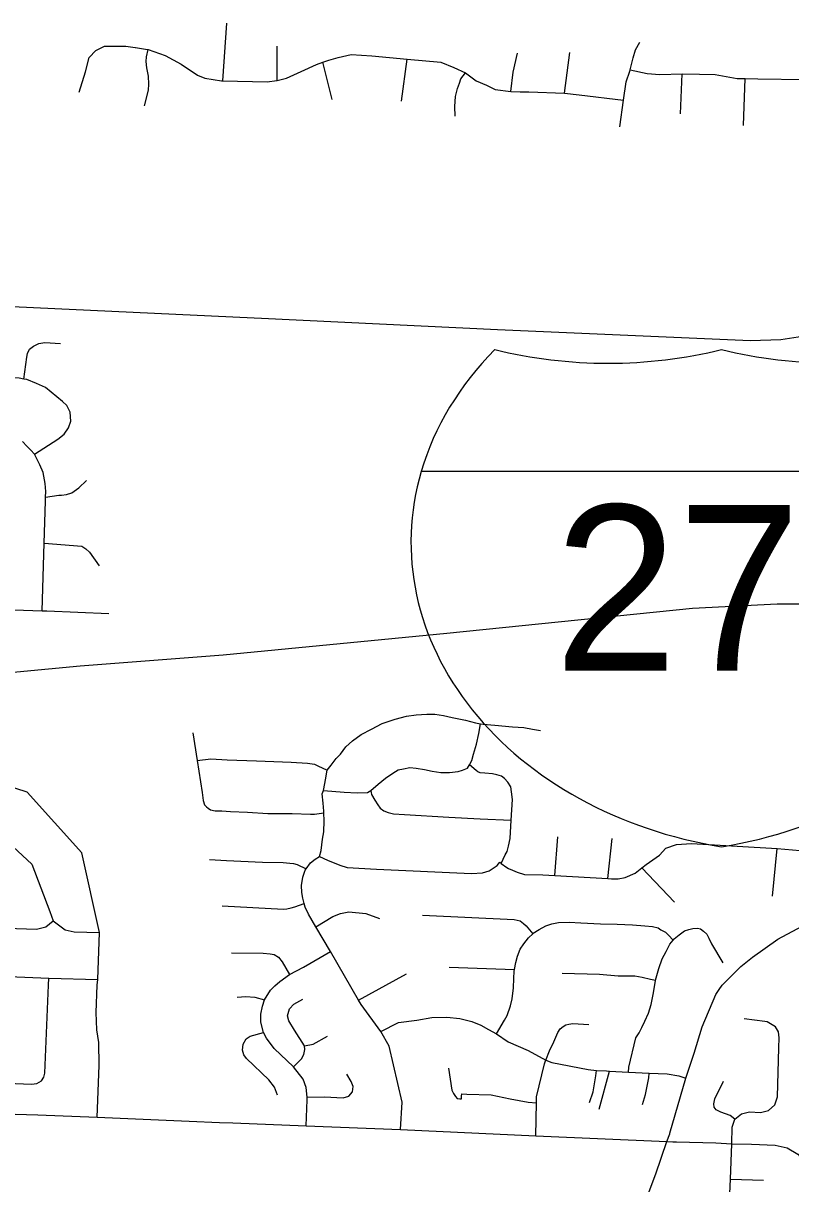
# Model space of a CAD drawing. Extents: x 1755200 to 1902939, y 644115 to 788070.
# Drawn here: x 1811946 to 1816579, y 766300 to 773303 of the extents above; entities that cross this region are included whole.
import ezdxf

# ---------------------------------------------------------------- set-up
doc = ezdxf.new("R2010")
doc.units = 0
for name, color, linetype in [('GM_X_City_Street', 7, 'Continuous'), ('GM_X_County_Road', 7, 'Continuous'), ('GM_X_Interstate_Route', 7, 'Continuous'), ('GM_X_Interstate_Shield', 7, 'Continuous')]:
    doc.layers.add(name, color=color, linetype=linetype)

msp = doc.modelspace()

# ---------------------------------------------------------------- linework, layer by layer
at = {"layer": 'GM_X_City_Street'}
for points in [[(1813150.7, 772954.8), (1813175.7, 773303)], [(1815548.1, 772677.7), (1815569.5, 772838.1), (1815585, 772948.4), (1815608.7, 773014.6), (1815610.4, 773021.2), (1815628.4, 773094.9), (1815642.2, 773143), (1815667.2, 773188.1)], [(1812285, 772886.9), (1812322.5, 773009.3), (1812344.1, 773095.6), (1812384, 773137.8), (1812437.9, 773164.1), (1812565.9, 773164.7), (1812622.3, 773156.3)], [(1812622.3, 773156.3), (1812623.1, 773156.2), (1812695.9, 773145.3), (1812700.8, 773143.6), (1812804.1, 773107.7), (1812900.3, 773056), (1812998.6, 772990.4), (1813042.7, 772970.5), (1813142.8, 772955), (1813150.7, 772954.8), (1813418.8, 772950.2), (1813476.8, 772956.5), (1813480, 772957.3), (1813534.7, 772970.8), (1813624.6, 773011.3), (1813716.4, 773053.8), (1813754.4, 773067.4), (1813790.3, 773080.2), (1813848.2, 773096.5), (1813926.2, 773114.9), (1814050.2, 773105.4), (1814263.4, 773085.9), (1814466.4, 773067.3), (1814544.6, 773035.6), (1814615, 773004.2), (1814680.9, 772956.1), (1814743, 772928.4), (1814795.1, 772902.6), (1814889.1, 772891.7), (1814945.2, 772889.2), (1814997.2, 772889.5), (1815212.5, 772881.8), (1815301.3, 772870.9), (1815569.5, 772838.1)], [(1812678, 772804.7), (1812702.5, 772899.8), (1812704.7, 772934.8), (1812702.9, 772983.7), (1812693.4, 773034.1), (1812688.9, 773071.6), (1812690.7, 773100.8), (1812700.8, 773143.6)], [(1813480, 772957.3), (1813479.9, 773164.9)], [(1814889.1, 772891.7), (1814903.2, 773007.2), (1814929.4, 773121.5)], [(1815212.5, 772881.8), (1815245.6, 773127)], [(1813811.3, 772841.9), (1813754.4, 773067.4)], [(1814228.6, 772832), (1814263.4, 773085.9)], [(1814552.5, 772741.3), (1814550.6, 772801.4), (1814554.7, 772861.5), (1814566.8, 772909.6), (1814578.9, 772941.6), (1814587, 772967.7), (1814615, 773004.2)], [(1815610.4, 773021.2), (1815712.8, 772999.1), (1815788.9, 772993.4), (1815923.2, 772997.7), (1816028.9, 772994.6), (1816122.9, 772993), (1816255, 772969.6), (1816303.6, 772969.9), (1816381, 772968.2), (1816663.8, 772963.9), (1816933.1, 772968.9)], [(1815913.1, 772757.2), (1815923.2, 772997.7)], [(1816293.1, 772686.6), (1816303.6, 772969.9)], [(1810166.4, 771667.7), (1811067.1, 771628.6), (1811880.6, 771593.4), (1813340.5, 771526)], [(1813340.5, 771526), (1813385.4, 771523.9), (1814808.9, 771454.9), (1816335.2, 771387.8), (1816519.9, 771394.9), (1816624.6, 771409.7), (1816741.2, 771431.3), (1816828.5, 771442.4)], [(1811950.9, 771156.2), (1811968.4, 771288.9), (1811971.6, 771310.2), (1811984, 771335.7), (1812007.6, 771354.7), (1812040.8, 771371), (1812077.2, 771376.4), (1812172.4, 771371.2)], [(1812014.3, 770702.9), (1812154.5, 770792.3), (1812193.5, 770822.9), (1812219.3, 770862.2), (1812233.5, 770901.3), (1812230.1, 770956.2), (1812210.2, 770995.6), (1812183.5, 771020.8), (1812081.5, 771104.7), (1812025.6, 771129.9), (1811968.6, 771153.1), (1811950.9, 771156.2), (1811922.3, 771161.1), (1811683.8, 771167), (1811675.1, 771167.5), (1811370.2, 771185.9), (1811335.2, 771188), (1811251.3, 771203.3), (1811183.1, 771234.2), (1811149.8, 771256.9), (1811149.1, 771257.4)], [(1811941.2, 770780), (1811968.7, 770751.8), (1811991.5, 770727.8), (1812014.3, 770702.9)], [(1812060.3, 769757.6), (1812072.6, 770165.7), (1812080.3, 770419.2), (1812081, 770443.4), (1812082, 770476.7), (1812079.2, 770525.7), (1812066.8, 770592), (1812047.4, 770639.2), (1812014.3, 770702.9)], [(1812081, 770443.4), (1812161.5, 770454.9), (1812177.1, 770455.8), (1812208.6, 770459.6), (1812240.5, 770470.2), (1812282.2, 770498.7), (1812327.9, 770543.6)], [(1812072.6, 770165.7), (1812301, 770146.9), (1812324.4, 770131.7), (1812346.5, 770110.7), (1812403.8, 770028.8)], [(1811620.8, 769833), (1811671.7, 769797.7), (1811699.4, 769788), (1811723.4, 769782.5), (1811756, 769774.5), (1811834.5, 769766.4), (1812060.3, 769757.6), (1812086.8, 769756.5), (1812088, 769756.5)], [(1812088, 769756.5), (1812462.7, 769741.7)], [(1815849.4, 766604.8), (1815945.7, 766937), (1815996.4, 767089), (1816043.8, 767246.3), (1816127.7, 767442.6), (1816147, 767472.8), (1816165.8, 767498.5), (1816278.1, 767611.2), (1816348.6, 767667.6), (1816501.3, 767775.9), (1816768.7, 767919.6), (1816740.6, 767995.6), (1816728.4, 768034.2), (1816724.4, 768064.6), (1816728, 768303), (1816759.5, 769258.9)], [(1813780.9, 768795.5), (1813805.3, 768826.7), (1813836, 768865.5), (1813862.1, 768892.7), (1813893.1, 768936.3), (1813934.4, 768972.7), (1813986.4, 769011.7), (1814048.6, 769043.4), (1814113.8, 769077), (1814191.2, 769103.4), (1814260.2, 769121.3), (1814317.9, 769130.8), (1814382, 769133.3), (1814430.5, 769133.5), (1814483.2, 769125.7), (1814535.6, 769114), (1814575.7, 769105.7), (1814616.8, 769097.4), (1814675.7, 769080.6), (1814707.4, 769076.2), (1814722.7, 769074.1), (1814792.8, 769066.6), (1814898.7, 769057.8), (1814967.2, 769053.4), (1815020.7, 769043.6), (1815068.5, 769035)], [(1813757.9, 768672.3), (1813884.1, 768663.2), (1813962.3, 768659.4), (1814023.4, 768661.9), (1814043.6, 768672.9), (1814088.8, 768711.1), (1814133.9, 768748.4), (1814176.6, 768777), (1814209.9, 768797.2), (1814242.4, 768804.7), (1814280.6, 768812), (1814318.2, 768808.7), (1814367.8, 768799.1), (1814414.7, 768790.6), (1814466.4, 768781.8), (1814519.7, 768782.8), (1814572.4, 768788.6), (1814598.1, 768796.5), (1814627, 768809), (1814640.2, 768827.8), (1814654.3, 768853.7), (1814664.8, 768893.2), (1814682.4, 768952.9), (1814695.5, 769016.7), (1814707.4, 769076.2)], [(1812970.5, 769022), (1812997, 768853.5), (1813027.1, 768661.8), (1813031.5, 768613), (1813040.4, 768586.4), (1813052.2, 768575.2), (1813062.3, 768567.1), (1813077, 768556.8), (1813104.7, 768550.9), (1813144.4, 768551.4), (1813197.5, 768547.5), (1813300.7, 768542.7), (1813423.1, 768534.3), (1813570.3, 768534.7), (1813679.4, 768529.7), (1813703.7, 768530.7), (1813760.7, 768537.6)], [(1812997, 768853.5), (1813077.9, 768865.3), (1813177.1, 768858.7), (1813354.9, 768853.1), (1813564.4, 768844.3), (1813662.8, 768838.8), (1813703.9, 768831.4), (1813724.6, 768821.9), (1813780.9, 768795.5)], [(1812393.4, 766702.2), (1812405.3, 767014.4), (1812401.8, 767153.7), (1812391.2, 767228.8), (1812386.8, 767333.7), (1812393.2, 767498.5), (1812395.8, 767532.1), (1812405.8, 767817), (1812300, 768298.1), (1811969.6, 768663.7), (1811483.4, 768819.4), (1811436.6, 768819.9)], [(1811436.6, 768819.9), (1811437.7, 768668), (1811451, 768598.9), (1811490.5, 768540.8), (1811549.2, 768519.8), (1811571.9, 768511.6), (1811772.8, 768435.9), (1811998.2, 768228.6), (1812106.6, 767942.2), (1812127.4, 767886.3), (1812199.2, 767832.1), (1812253.9, 767821.2), (1812405.8, 767817)], [(1814224.2, 766627.7), (1814233, 766792.9), (1814156, 767129.9), (1814104.8, 767218.7), (1813986.1, 767381.8), (1813970.8, 767408.1), (1813800.5, 767700.9), (1813713.2, 767850.9), (1813669.1, 767926.7), (1813647.7, 767968.4), (1813642, 767990.5), (1813633.2, 768024.4), (1813628.7, 768058.6), (1813626.7, 768099.6), (1813635, 768149.9), (1813648.5, 768192.2), (1813654.3, 768200.2), (1813680.6, 768236.7), (1813708.7, 768259.1), (1813734.5, 768275.8), (1813745.5, 768311.1), (1813752.3, 768379.1), (1813760.2, 768423.5), (1813763.8, 768490.6), (1813760.7, 768537.6), (1813760, 768548.1), (1813756.6, 768596.9), (1813751.7, 768652.5), (1813757.9, 768672.3), (1813761.6, 768684.3), (1813771.1, 768738.4), (1813780.9, 768795.5)], [(1814831, 768233.8), (1814854.5, 768284.9), (1814867.6, 768305.8), (1814875.5, 768336.7), (1814885.4, 768383), (1814891.7, 768493.8), (1814898.8, 768620), (1814894.1, 768664.9), (1814889.4, 768695.2), (1814871.9, 768723.1), (1814852.1, 768745.2), (1814833.8, 768760.5), (1814805.3, 768767.4), (1814778.6, 768774.2), (1814732.3, 768776.9), (1814705.3, 768778.9), (1814691.3, 768785.2), (1814680.3, 768794.4), (1814640.2, 768827.8)], [(1814043.6, 768672.9), (1814049.3, 768649.3), (1814068.3, 768615.4), (1814085.9, 768586.6), (1814101.5, 768566.7), (1814123.3, 768551.3), (1814148.3, 768539.7), (1814180.6, 768532.5), (1814248, 768527.7), (1814515.9, 768511.5), (1814704, 768502.1), (1814891.7, 768493.8)], [(1811772.8, 768435.9), (1811748, 768391), (1811711.8, 768220.6), (1811705.3, 768051.4), (1811714.7, 767961.1), (1811764.7, 767883.8), (1811850.6, 767844.9), (1811906.2, 767841.3), (1812026.3, 767837.1), (1812082, 767851.1), (1812127.4, 767886.3)], [(1814899.4, 768192.2), (1814926.8, 768179.7), (1814972.8, 768165.7), (1815082.8, 768163.5), (1815154.8, 768159.6), (1815475, 768142), (1815496.9, 768140.8), (1815537, 768140.8), (1815579, 768148.7), (1815639.1, 768174.7), (1815680.1, 768206), (1815707.2, 768226.7), (1815787.3, 768282.6), (1815825.3, 768325.4), (1815890, 768348), (1815980.1, 768353.6), (1816497, 768322.7), (1816728, 768303)], [(1815154.8, 768159.6), (1815173.4, 768393.8)], [(1815475, 768142), (1815501.5, 768383.3)], [(1816469.1, 768035.2), (1816497, 768322.7)], [(1813071, 768256.3), (1813174.3, 768251.5), (1813390.5, 768241.6), (1813515.2, 768238.9), (1813556.5, 768234.5), (1813578.7, 768233.7), (1813600.5, 768227), (1813654.3, 768200.2)], [(1813734.5, 768275.8), (1813782.5, 768253.7), (1813856.5, 768223.5), (1813902.4, 768209.4), (1814078.5, 768199.1), (1814652.7, 768172.2), (1814718.7, 768176.1), (1814758.7, 768188), (1814806.8, 768220), (1814822.9, 768240), (1814831, 768233.8), (1814864.8, 768207.9), (1814874.4, 768203.5), (1814899.4, 768192.2)], [(1815876.8, 768000), (1815680.1, 768206)], [(1813146.6, 767976.5), (1813517, 767958), (1813537.5, 767959.5), (1813563.3, 767965.6), (1813586.2, 767971.8), (1813642, 767990.5)], [(1813713.2, 767850.9), (1813815.1, 767913.1), (1813861.5, 767931.5), (1813910.8, 767940.8), (1814014.6, 767931.5), (1814097, 767900.9)], [(1814356.8, 767921.9), (1814910.5, 767894.3), (1814946.7, 767887.8), (1814965.4, 767870.7), (1814982.5, 767856.7), (1815021.9, 767809.4)], [(1814803.3, 767204.5), (1814851.6, 767287.7), (1814866.8, 767315.2), (1814886.9, 767374), (1814896.8, 767416.7), (1814905.1, 767483.2), (1814907.5, 767538.3), (1814908.8, 767582.6), (1814911.3, 767593.5), (1814920.6, 767635.1), (1814930, 767672.9), (1814945.7, 767715.2), (1814967.2, 767747.2), (1814995.9, 767783.7), (1815021.9, 767809.4), (1815024.8, 767812.2), (1815060.9, 767835.3), (1815100.7, 767856.1), (1815137.8, 767869.3), (1815176.4, 767877.4), (1815242.4, 767878.6), (1815311.9, 767875.7), (1815430.4, 767868.2), (1815531, 767866), (1815623.8, 767863.4), (1815698.7, 767856), (1815744.9, 767852.8), (1815779, 767844.4), (1815795.3, 767832.4), (1815822.1, 767818.7), (1815841.7, 767800.5), (1815869.2, 767770.7)], [(1815874.1, 767776.8), (1815875.4, 767778.4), (1815905.9, 767802.9), (1815937.2, 767826.3), (1815964.2, 767835.2), (1815987, 767840.5), (1816016.3, 767842.4), (1816033.4, 767839.2), (1816052.3, 767824), (1816073, 767806.8), (1816085.2, 767783.2), (1816101.3, 767748.5), (1816169.8, 767633.1)], [(1815600.4, 766973.7), (1815601, 767004.8), (1815644.9, 767181.4), (1815664.2, 767211.2), (1815679.8, 767242.6), (1815699.1, 767281.7), (1815721.1, 767329.5), (1815735.8, 767382.7), (1815749.4, 767442.9), (1815762, 767523.9), (1815763.1, 767528), (1815782.7, 767598.5), (1815803.8, 767657.2), (1815827.3, 767700.9), (1815849.1, 767745.7), (1815869.2, 767770.7), (1815874.1, 767776.8)], [(1813204.3, 767694.5), (1813394, 767690.8), (1813437.4, 767687.2), (1813460.8, 767683.6), (1813487.9, 767667.4), (1813509.6, 767640.3), (1813553, 767562.6)], [(1813659.5, 766807.2), (1813660.1, 766823.5), (1813654.1, 766881.7), (1813636, 766932.2), (1813578.2, 767006.3), (1813460.8, 767116.5), (1813415.7, 767179.7), (1813395.8, 767214), (1813381.4, 767275.4), (1813381.4, 767324.2), (1813390.4, 767371.1), (1813403, 767410.9), (1813439.2, 767468.2), (1813465, 767495), (1813494.6, 767520.5), (1813553, 767562.6), (1813637.5, 767607), (1813800.5, 767700.9)], [(1814516.7, 767607.6), (1814911.3, 767593.5)], [(1811240.1, 767556.6), (1811434.8, 767570.1), (1811810.3, 767553.9), (1812101, 767541.6), (1812395.8, 767532.1)], [(1811610, 766917.4), (1811995.6, 766901.7), (1812027.9, 766906.2), (1812056.8, 766921.1), (1812071.2, 766942.9), (1812077.2, 766968.3), (1812098.6, 767498.5), (1812101, 767541.6)], [(1813970.8, 767408.1), (1814259.4, 767567.7)], [(1815198.5, 767570.9), (1815425.6, 767564.6), (1815538.2, 767555.6), (1815591.5, 767555.8), (1815638, 767555.4), (1815682.7, 767546.3), (1815732.9, 767534.9), (1815763.1, 767528)], [(1813236.9, 767427.1), (1813289.3, 767430.7), (1813345.3, 767427.1), (1813403, 767410.9)], [(1813578.2, 767006.3), (1813625.2, 767055.1), (1813639.6, 767080.4), (1813646.9, 767111.1), (1813645.1, 767132.7), (1813583.6, 767226.6), (1813549.3, 767282.7), (1813542.1, 767313.3), (1813553, 767354.9), (1813580, 767383.8), (1813634.2, 767414.5)], [(1814104.8, 767218.7), (1814212.2, 767273.7), (1814321.4, 767287.9), (1814412, 767303.2), (1814502.5, 767306.6), (1814581, 767297.1), (1814654, 767280), (1814708.1, 767257.4), (1814754, 767230.5), (1814803.3, 767204.5), (1814873, 767156.9), (1814993.9, 767104.7), (1815101.1, 767046.3), (1815137.8, 767032.8), (1815355.4, 766989.1), (1815407.2, 766984.5), (1815467.3, 766981.1)], [(1815096.9, 767035.7), (1815101.1, 767046.3), (1815123.7, 767102.6), (1815148.2, 767157.1), (1815173, 767213.5), (1815186.7, 767235.2), (1815204.6, 767249.7), (1815220.9, 767258.4), (1815238.8, 767263.1), (1815264.5, 767268.2), (1815360.7, 767260.4)], [(1816080.9, 765788.6), (1816144.4, 765917.5), (1816194.2, 766040), (1816207.9, 766154.2), (1816215.2, 766328.6), (1816223.4, 766542.3), (1816224.5, 766640.9), (1816240.7, 766690.4), (1816280.9, 766722.3), (1816330.9, 766733.8), (1816396, 766731.3), (1816445.2, 766742.9), (1816482.5, 766776.9), (1816498.4, 766824.8), (1816507.7, 767120.6), (1816509.1, 767181.3), (1816504.1, 767216.5), (1816486.5, 767247.5), (1816436.2, 767277.3), (1816422.6, 767280), (1816297, 767296.4)], [(1813480.7, 766834.7), (1813462.6, 766883.5), (1813428.3, 766926.8), (1813294.7, 767056.9), (1813278.4, 767078.6), (1813269.4, 767107.4), (1813273, 767143.6), (1813292.9, 767174.3), (1813316.4, 767190.5), (1813395.8, 767214)], [(1813645.1, 767132.7), (1813695.7, 767143.6), (1813782.3, 767190.5)], [(1815044.8, 766791), (1815044.8, 766824), (1815091.9, 767023.4), (1815096.9, 767035.7)], [(1813660.1, 766823.5), (1813764.3, 766824.9), (1813878.2, 766819.2), (1813910.9, 766829.4), (1813932.9, 766855.6), (1813937, 766887.8), (1813924.8, 766918), (1813900.2, 766961.1)], [(1814512.6, 766997), (1814533.9, 766864.2), (1814543.6, 766844.8), (1814555.5, 766827.2), (1814566.1, 766815.6), (1814581.3, 766812.5), (1814592, 766813.2), (1814592.5, 766828.8)], [(1815363.3, 766791.6), (1815386.6, 766855.4), (1815402.6, 766950.7), (1815407.2, 766984.5)], [(1815422.8, 766750.5), (1815485.2, 766980.1)], [(1815467.3, 766981.1), (1815485.2, 766980.1), (1815600.4, 766973.7), (1815724.9, 766968), (1815832.5, 766963.5), (1815902.5, 766950.8), (1815945.7, 766937)], [(1815684.6, 766779.3), (1815702.5, 766838.8), (1815722.9, 766939.6), (1815724.9, 766968)], [(1816240.7, 766690.4), (1816213.3, 766712.2), (1816156.8, 766732.9), (1816129, 766746), (1816117.7, 766762.9), (1816114.3, 766782.9), (1816121.6, 766811.9), (1816172.6, 766918.7)], [(1814592.5, 766828.8), (1814592.9, 766842.3), (1814624, 766840.4), (1814770.9, 766836.7), (1814886.4, 766813.1), (1814994.2, 766792.6), (1815044.8, 766789.1)], [(1813654, 766650.6), (1813659.5, 766807.2)], [(1815040.9, 766590.1), (1815044.8, 766789.1), (1815044.8, 766791)], [(1813211, 766667.9), (1813654, 766650.6), (1814224.2, 766627.7), (1815040.9, 766590.1), (1815831.4, 766554.7), (1815836, 766554.6)], [(1814710.8, 762758.6), (1814716.8, 762832.9), (1814730.6, 763010.5), (1814750.5, 763263.9), (1814758.1, 763336.9), (1814767.3, 763401.8), (1814781.1, 763473.7), (1814798, 763550.3), (1814836.8, 763686.7), (1814871.5, 763796.5), (1814939.9, 763985.4), (1814999.2, 764179.5), (1815163.6, 764672.8), (1815272.9, 764996.6), (1815338.3, 765194.7), (1815458.8, 765550.1), (1815603.2, 765932.7), (1815765.2, 766360), (1815831.4, 766554.7), (1815848.4, 766601.2), (1815849.4, 766604.8)], [(1815836, 766554.6), (1815866.6, 766554.1), (1815888.5, 766553.5)], [(1815888.5, 766553.5), (1816126.6, 766547.4), (1816223.4, 766542.3), (1816341.2, 766539.1), (1816484.6, 766532.8), (1816558.1, 766518.1), (1816621.6, 766478.1), (1816649.8, 766447), (1816673.4, 766426.1), (1816690, 766413.5)], [(1816215.2, 766328.6), (1816414.8, 766322.9)]]:
    msp.add_lwpolyline(points, dxfattribs=at)
at = {"layer": 'GM_X_County_Road'}
msp.add_lwpolyline([(1811898.3, 766720.2), (1812033.6, 766715.5), (1812393.4, 766702.2), (1812948.4, 766678.3), (1813131.4, 766671), (1813211, 766667.9)], dxfattribs=at)
at = {"layer": 'GM_X_Interstate_Route'}
msp.add_lwpolyline([(1805862.9, 768822.3), (1805933.3, 768828.9), (1806172.8, 768848.9), (1807315.7, 768956.1), (1808818.6, 769096.4), (1810291.8, 769235.8), (1812289.2, 769426.1), (1813153.8, 769492.5), (1814502.8, 769623.6), (1815986.7, 769774.1), (1816496.3, 769800.4), (1816790.5, 769800.4), (1816832.5, 769796.9), (1817433.2, 769793.3), (1817557.1, 769791.1), (1817848.5, 769787.1)], dxfattribs=at)
at = {"layer": 'GM_X_Interstate_Shield'}
msp.add_line((1817974.9, 770598.9), (1814348.9, 770598.9), dxfattribs=at)
msp.add_line((1817974.9, 770598.9), (1814348.9, 770598.9), dxfattribs=at)
for centre, start_param, end_param in [((1816630.7, 770170.4), 2.47259, 2.911027), ((1815477, 773126.5), 4.415841, 5.008937), ((1816846.8, 773126.5), 4.415841, 5.008937), ((1816630.7, 770170.4), 2.911027, 4.511031), ((1815693.1, 770170.4), 4.913747, 6.513751)]:
    msp.add_ellipse(centre, major_axis=(2343.8, 0), ratio=0.8, start_param=start_param, end_param=end_param, dxfattribs=at)

# ---------------------------------------------------------------- texts
msp.add_text('270', height=1000, dxfattribs=at).set_placement((1815151.9, 769395.8))

doc.saveas('drawing.dxf')
